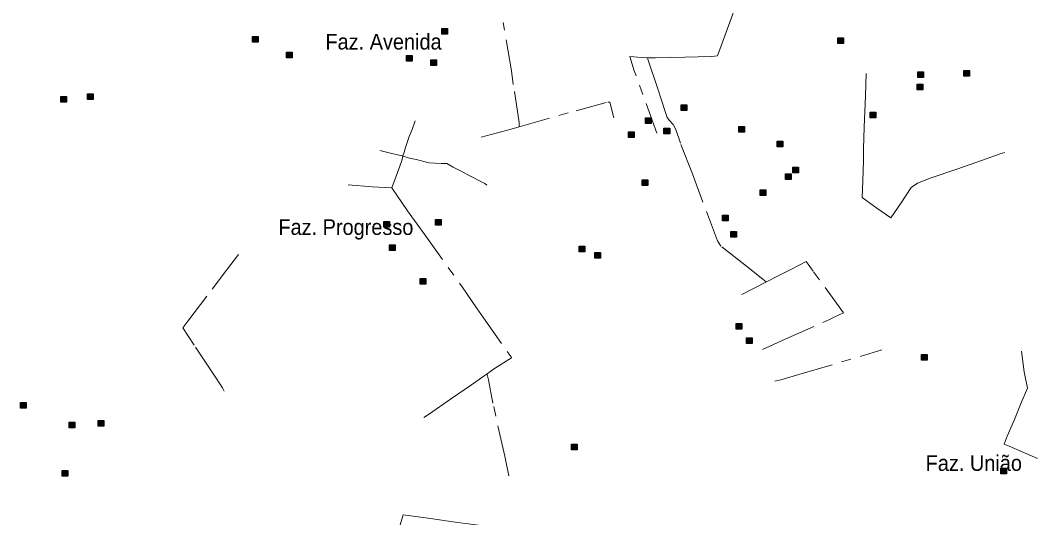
# Model space of a CAD drawing. Extents: x 393.5 to 446.9, y 8064.8 to 8120.4.
# Drawn here: x 426.59 to 436.97, y 8098.67 to 8103.75 of the extents above; entities that cross this region are included whole.
import ezdxf

# ---------------------------------------------------------------- set-up
doc = ezdxf.new("R2010")
doc.units = 0
doc.header["$LTSCALE"] = 0.064
doc.linetypes.add('DOT_DASHED', pattern=[7.7, 5, -1.2, 0.3, -1.2])
doc.layers.add('2', color=7, linetype='Continuous', lineweight=25)
doc.layers.add('22', color=7, linetype='DOT_DASHED', lineweight=13)
doc.layers.add('61', color=7, linetype='Continuous')

msp = doc.modelspace()

# ---------------------------------------------------------------- hatches: boundary and pattern name
at = {"layer": '2'}
for points in [[(430.8885, 8103.6638), (430.9465, 8103.6638), (430.9465, 8103.6058), (430.8885, 8103.6058)], [(428.9561, 8103.5834), (429.0141, 8103.5834), (429.0141, 8103.5254), (428.9561, 8103.5254)], [(434.9335, 8103.5692), (434.9915, 8103.5692), (434.9915, 8103.5112), (434.9335, 8103.5112)], [(429.3055, 8103.4252), (429.3635, 8103.4252), (429.3635, 8103.3672), (429.3055, 8103.3672)], [(430.5306, 8103.3898), (430.5886, 8103.3898), (430.5886, 8103.3318), (430.5306, 8103.3318)], [(430.7771, 8103.3447), (430.8351, 8103.3447), (430.8351, 8103.2867), (430.7771, 8103.2867)], [(435.7498, 8103.2229), (435.8078, 8103.2229), (435.8078, 8103.1649), (435.7498, 8103.1649)], [(436.2193, 8103.237), (436.2773, 8103.237), (436.2773, 8103.179), (436.2193, 8103.179)], [(435.7448, 8103.0969), (435.8028, 8103.0969), (435.8028, 8103.0389), (435.7448, 8103.0389)], [(427.0005, 8102.9721), (427.0585, 8102.9721), (427.0585, 8102.9141), (427.0005, 8102.9141)], [(427.2711, 8102.9991), (427.3291, 8102.9991), (427.3291, 8102.9411), (427.2711, 8102.9411)], [(433.3324, 8102.8856), (433.3904, 8102.8856), (433.3904, 8102.8276), (433.3324, 8102.8276)], [(435.265, 8102.8113), (435.323, 8102.8113), (435.323, 8102.7533), (435.265, 8102.7533)], [(432.9685, 8102.7515), (433.0265, 8102.7515), (433.0265, 8102.6935), (432.9685, 8102.6935)], [(432.7949, 8102.6109), (432.8529, 8102.6109), (432.8529, 8102.5529), (432.7949, 8102.5529)], [(433.1585, 8102.647), (433.2165, 8102.647), (433.2165, 8102.589), (433.1585, 8102.589)], [(433.9216, 8102.6631), (433.9796, 8102.6631), (433.9796, 8102.6051), (433.9216, 8102.6051)], [(434.3131, 8102.5137), (434.3711, 8102.5137), (434.3711, 8102.4557), (434.3131, 8102.4557)], [(434.3979, 8102.1813), (434.4559, 8102.1813), (434.4559, 8102.1233), (434.3979, 8102.1233)], [(434.4755, 8102.2498), (434.5335, 8102.2498), (434.5335, 8102.1918), (434.4755, 8102.1918)], [(432.9346, 8102.1212), (432.9926, 8102.1212), (432.9926, 8102.0632), (432.9346, 8102.0632)], [(434.1393, 8102.0194), (434.1973, 8102.0194), (434.1973, 8101.9614), (434.1393, 8101.9614)], [(433.7548, 8101.7591), (433.8128, 8101.7591), (433.8128, 8101.7011), (433.7548, 8101.7011)], [(430.2967, 8101.6953), (430.3547, 8101.6953), (430.3547, 8101.6373), (430.2967, 8101.6373)], [(430.8262, 8101.714), (430.8842, 8101.714), (430.8842, 8101.656), (430.8262, 8101.656)], [(433.8401, 8101.5914), (433.8981, 8101.5914), (433.8981, 8101.5334), (433.8401, 8101.5334)], [(430.3567, 8101.4559), (430.4147, 8101.4559), (430.4147, 8101.3979), (430.3567, 8101.3979)], [(432.2909, 8101.4422), (432.3489, 8101.4422), (432.3489, 8101.3842), (432.2909, 8101.3842)], [(432.453, 8101.3774), (432.511, 8101.3774), (432.511, 8101.3194), (432.453, 8101.3194)], [(430.6704, 8101.1119), (430.7284, 8101.1119), (430.7284, 8101.0539), (430.6704, 8101.0539)], [(433.8967, 8100.6527), (433.9547, 8100.6527), (433.9547, 8100.5947), (433.8967, 8100.5947)], [(434.0019, 8100.5058), (434.0599, 8100.5058), (434.0599, 8100.4478), (434.0019, 8100.4478)], [(435.7872, 8100.3362), (435.8452, 8100.3362), (435.8452, 8100.2782), (435.7872, 8100.2782)], [(426.5864, 8099.8462), (426.6444, 8099.8462), (426.6444, 8099.7882), (426.5864, 8099.7882)], [(427.084, 8099.6469), (427.142, 8099.6469), (427.142, 8099.5889), (427.084, 8099.5889)], [(427.3795, 8099.6611), (427.4375, 8099.6611), (427.4375, 8099.6031), (427.3795, 8099.6031)], [(432.2129, 8099.4206), (432.2709, 8099.4206), (432.2709, 8099.3626), (432.2129, 8099.3626)], [(436.5972, 8099.1772), (436.6552, 8099.1772), (436.6552, 8099.1192), (436.5972, 8099.1192)], [(427.0142, 8099.1509), (427.0722, 8099.1509), (427.0722, 8099.0929), (427.0142, 8099.0929)]]:
    msp.add_hatch(color=256, dxfattribs=at).paths.add_polyline_path(points)

# ---------------------------------------------------------------- linework, layer by layer
for points in [[(430.8885, 8103.6638), (430.9465, 8103.6638), (430.9465, 8103.6058), (430.8885, 8103.6058)], [(428.9561, 8103.5834), (429.0141, 8103.5834), (429.0141, 8103.5254), (428.9561, 8103.5254)], [(434.9335, 8103.5692), (434.9915, 8103.5692), (434.9915, 8103.5112), (434.9335, 8103.5112)], [(429.3055, 8103.4252), (429.3635, 8103.4252), (429.3635, 8103.3672), (429.3055, 8103.3672)], [(430.5306, 8103.3898), (430.5886, 8103.3898), (430.5886, 8103.3318), (430.5306, 8103.3318)], [(430.7771, 8103.3447), (430.8351, 8103.3447), (430.8351, 8103.2867), (430.7771, 8103.2867)], [(435.7498, 8103.2229), (435.8078, 8103.2229), (435.8078, 8103.1649), (435.7498, 8103.1649)], [(436.2193, 8103.237), (436.2773, 8103.237), (436.2773, 8103.179), (436.2193, 8103.179)], [(435.7448, 8103.0969), (435.8028, 8103.0969), (435.8028, 8103.0389), (435.7448, 8103.0389)], [(427.0005, 8102.9721), (427.0585, 8102.9721), (427.0585, 8102.9141), (427.0005, 8102.9141)], [(427.2711, 8102.9991), (427.3291, 8102.9991), (427.3291, 8102.9411), (427.2711, 8102.9411)], [(433.3324, 8102.8856), (433.3904, 8102.8856), (433.3904, 8102.8276), (433.3324, 8102.8276)], [(435.265, 8102.8113), (435.323, 8102.8113), (435.323, 8102.7533), (435.265, 8102.7533)], [(432.9685, 8102.7515), (433.0265, 8102.7515), (433.0265, 8102.6935), (432.9685, 8102.6935)], [(432.7949, 8102.6109), (432.8529, 8102.6109), (432.8529, 8102.5529), (432.7949, 8102.5529)], [(433.1585, 8102.647), (433.2165, 8102.647), (433.2165, 8102.589), (433.1585, 8102.589)], [(433.9216, 8102.6631), (433.9796, 8102.6631), (433.9796, 8102.6051), (433.9216, 8102.6051)], [(434.3131, 8102.5137), (434.3711, 8102.5137), (434.3711, 8102.4557), (434.3131, 8102.4557)], [(434.3979, 8102.1813), (434.4559, 8102.1813), (434.4559, 8102.1233), (434.3979, 8102.1233)], [(434.4755, 8102.2498), (434.5335, 8102.2498), (434.5335, 8102.1918), (434.4755, 8102.1918)], [(432.9346, 8102.1212), (432.9926, 8102.1212), (432.9926, 8102.0632), (432.9346, 8102.0632)], [(434.1393, 8102.0194), (434.1973, 8102.0194), (434.1973, 8101.9614), (434.1393, 8101.9614)], [(433.7548, 8101.7591), (433.8128, 8101.7591), (433.8128, 8101.7011), (433.7548, 8101.7011)], [(430.2967, 8101.6953), (430.3547, 8101.6953), (430.3547, 8101.6373), (430.2967, 8101.6373)], [(430.8262, 8101.714), (430.8842, 8101.714), (430.8842, 8101.656), (430.8262, 8101.656)], [(433.8401, 8101.5914), (433.8981, 8101.5914), (433.8981, 8101.5334), (433.8401, 8101.5334)], [(430.3567, 8101.4559), (430.4147, 8101.4559), (430.4147, 8101.3979), (430.3567, 8101.3979)], [(432.2909, 8101.4422), (432.3489, 8101.4422), (432.3489, 8101.3842), (432.2909, 8101.3842)], [(432.453, 8101.3774), (432.511, 8101.3774), (432.511, 8101.3194), (432.453, 8101.3194)], [(430.6704, 8101.1119), (430.7284, 8101.1119), (430.7284, 8101.0539), (430.6704, 8101.0539)], [(433.8967, 8100.6527), (433.9547, 8100.6527), (433.9547, 8100.5947), (433.8967, 8100.5947)], [(434.0019, 8100.5058), (434.0599, 8100.5058), (434.0599, 8100.4478), (434.0019, 8100.4478)], [(435.7872, 8100.3362), (435.8452, 8100.3362), (435.8452, 8100.2782), (435.7872, 8100.2782)], [(426.5864, 8099.8462), (426.6444, 8099.8462), (426.6444, 8099.7882), (426.5864, 8099.7882)], [(427.084, 8099.6469), (427.142, 8099.6469), (427.142, 8099.5889), (427.084, 8099.5889)], [(427.3795, 8099.6611), (427.4375, 8099.6611), (427.4375, 8099.6031), (427.3795, 8099.6031)], [(432.2129, 8099.4206), (432.2709, 8099.4206), (432.2709, 8099.3626), (432.2129, 8099.3626)], [(436.5972, 8099.1772), (436.6552, 8099.1772), (436.6552, 8099.1192), (436.5972, 8099.1192)], [(427.0142, 8099.1509), (427.0722, 8099.1509), (427.0722, 8099.0929), (427.0142, 8099.0929)]]:
    msp.add_lwpolyline(points, close=True, dxfattribs=at)
at = {"layer": '22'}
for p, q in [((431.6793, 8102.6607), (431.6812, 8102.6612)), ((433.9517, 8100.9492), (434.2036, 8101.0795)), ((434.2036, 8101.0795), (434.2029, 8101.08))]:
    msp.add_line(p, q, dxfattribs=at)
for points in [[(432.9812, 8103.3672), (433.072, 8103.3668), (433.3714, 8103.3713), (433.6419, 8103.3779), (433.7051, 8103.3846), (433.795, 8103.6283), (433.8947, 8103.9053), (433.9934, 8104.1624), (434.0743, 8104.4793), (434.1997, 8104.9306), (434.2128, 8104.9757), (434.2161, 8105.0014)], [(431.6793, 8102.6607), (431.6797, 8102.7064), (431.6201, 8103.0926), (431.6004, 8103.2325), (431.518, 8103.7278)], [(433.0856, 8102.598), (432.8549, 8103.2318), (432.8084, 8103.3802), (432.9303, 8103.3691), (432.9812, 8103.3672), (432.988, 8103.3669)], [(434.2029, 8101.08), (434.1688, 8101.107), (434.0023, 8101.2386), (433.7399, 8101.4434), (433.7043, 8101.4983), (433.5552, 8101.8932), (433.4482, 8102.182), (433.3256, 8102.4928), (433.2781, 8102.6335), (433.2516, 8102.6847), (433.215, 8102.7249), (433.1913, 8102.756), (433.1702, 8102.8181), (433.0961, 8103.0483), (432.9905, 8103.3596), (432.988, 8103.3669)], [(436.6385, 8102.4001), (436.5898, 8102.3861), (436.3996, 8102.3186), (436.1498, 8102.2296), (435.877, 8102.1357), (435.746, 8102.0851), (435.6816, 8102.0426), (435.5811, 8101.8853), (435.4733, 8101.732), (435.3325, 8101.8321), (435.1822, 8101.9394), (435.1893, 8102.111), (435.1965, 8102.3185), (435.1953, 8102.4377), (435.2024, 8102.6571), (435.2154, 8102.9789), (435.2226, 8103.2054)], [(431.6812, 8102.6612), (432.2604, 8102.8261), (432.584, 8102.9119), (432.6039, 8102.9119), (432.6461, 8102.7524)], [(430.6174, 8102.7229), (430.5858, 8102.633), (430.5579, 8102.5624), (430.5182, 8102.4493), (430.5049, 8102.4008), (430.492, 8102.3638)], [(431.6793, 8102.6607), (431.5978, 8102.6375), (431.2916, 8102.5557)], [(430.2572, 8102.4188), (430.3807, 8102.3894), (430.469, 8102.3674), (430.4859, 8102.3647), (430.492, 8102.3638)], [(430.3791, 8102.0368), (430.4601, 8102.2586), (430.4807, 8102.3174), (430.4918, 8102.3631), (430.4919, 8102.3634), (430.492, 8102.3638), (430.4925, 8102.3659)], [(431.349, 8102.0657), (431.3301, 8102.0823), (431.1551, 8102.172), (431.0808, 8102.2117), (431.0043, 8102.2484), (430.9396, 8102.2852), (430.8837, 8102.2881), (430.7602, 8102.2925), (430.6263, 8102.3278), (430.5594, 8102.3424), (430.4947, 8102.3629), (430.492, 8102.3638)], [(430.3791, 8102.0368), (430.1837, 8102.05), (429.9322, 8102.0676)], [(430.3791, 8102.0368), (430.5397, 8101.8043), (430.7088, 8101.567), (431.0983, 8101.0259), (431.2428, 8100.8142), (431.3156, 8100.7094), (431.5971, 8100.3116), (431.6014, 8100.303), (431.428, 8100.1918), (431.3524, 8100.1378)], [(428.6688, 8099.9606), (428.6508, 8099.9972), (428.552, 8100.1443), (428.36, 8100.433), (428.2453, 8100.608), (428.2975, 8100.675), (428.5454, 8101.0047), (428.6917, 8101.1984), (428.8147, 8101.3585)], [(434.6302, 8101.2573), (434.6101, 8101.286), (434.4451, 8101.2002), (434.3097, 8101.1344), (434.2182, 8101.0868), (434.2029, 8101.08)], [(434.9021, 8100.7196), (434.9928, 8100.7605), (434.6804, 8101.1878), (434.6302, 8101.2573)], [(434.1641, 8100.3863), (434.3967, 8100.4913), (434.8413, 8100.6894), (434.9021, 8100.7196)], [(434.291, 8100.0651), (434.3514, 8100.0762), (434.5683, 8100.141), (435.3823, 8100.3824)], [(436.9738, 8099.274), (436.6828, 8099.4007), (436.6312, 8099.421), (436.6624, 8099.5031), (436.736, 8099.672), (436.8064, 8099.844), (436.8698, 8099.9941), (436.8361, 8100.1583), (436.8095, 8100.3693)], [(430.9799, 8099.8795), (431.1917, 8100.027), (431.2988, 8100.0998), (431.3524, 8100.1378)], [(431.5725, 8099.0981), (431.5318, 8099.297), (431.4122, 8099.8388), (431.3651, 8100.0784), (431.3534, 8100.1329), (431.3525, 8100.1373), (431.3524, 8100.1378), (431.3523, 8100.1382)], [(430.7059, 8099.6913), (430.7637, 8099.7298), (430.9799, 8099.8795)], [(430.3236, 8098.0875), (430.4495, 8098.5517), (430.4937, 8098.6982), (430.7729, 8098.661), (431.0265, 8098.6238), (431.4407, 8098.5726)]]:
    msp.add_lwpolyline(points, dxfattribs=at)

# ---------------------------------------------------------------- texts
at = {"layer": '61', "width": 0.95}
for s, p in [('Faz. Avenida', (429.7017, 8103.4504)), ('Faz. Progresso', (429.2214, 8101.5574)), ('Faz. União', (435.8304, 8099.1478))]:
    msp.add_text(s, height=0.16, dxfattribs=at).set_placement(p)

doc.saveas('drawing.dxf')
